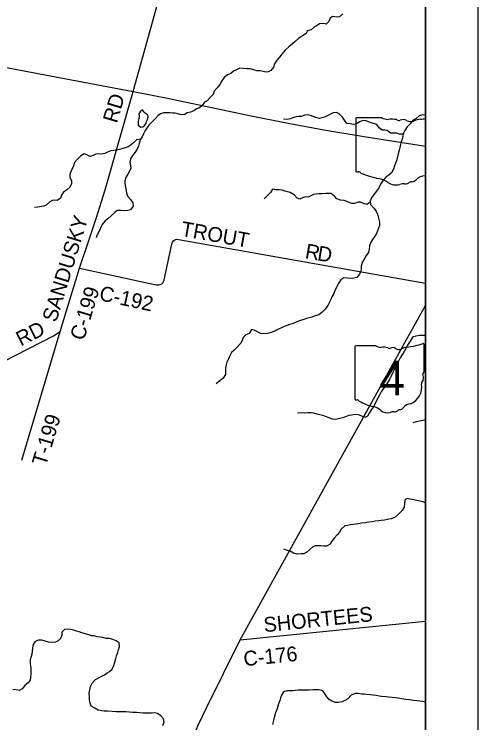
# Model space of a CAD drawing. Extents: x 0 to 34, y 0 to 22.
# Drawn here: x 8.115 to 9, y 15.21 to 16.562 of the extents above; entities that cross this region are included whole.
import ezdxf

# ---------------------------------------------------------------- set-up
doc = ezdxf.new("R2010")
doc.units = 0
for name, color, linetype in [('GM_X_Corporation', 7, 'Continuous'), ('GM_X_County_Road', 7, 'Continuous'), ('GM_X_County_Road_Text', 7, 'Continuous'), ('GM_X_Minor_Lake', 7, 'Continuous'), ('GM_X_Minor_River', 7, 'Continuous'), ('GM_X_State_Location', 7, 'Continuous'), ('GM_X_State_Route', 7, 'Continuous'), ('GM_X_State_Shield', 7, 'Continuous'), ('GM_X_Township_Road', 7, 'Continuous'), ('GM_X_Township_Road_Text', 7, 'Continuous'), ('SH_Data', 7, 'Continuous')]:
    doc.layers.add(name, color=color, linetype=linetype)

msp = doc.modelspace()

# ---------------------------------------------------------------- linework, layer by layer
at = {"layer": 'GM_X_Corporation'}
for points in [[(2.7052, 14.1), (8.9, 14.1), (8.9, 20.9), (3.3687, 20.9)], [(8.0146, 17.4385), (8.0061, 17.4015), (7.9483, 17.1186), (7.8667, 16.7439), (7.8171, 16.5163), (7.6624, 15.7725), (7.761, 15.7513), (7.7853, 15.4515), (7.8145, 15.0705), (8.0549, 15.0964), (8.0668, 14.9397), (8.0887, 14.5411), (8.0986, 14.3711), (8.2117, 14.3797), (8.4217, 14.3956), (8.5553, 14.4065), (8.6255, 14.4123), (8.6725, 14.4163), (8.8777, 14.4334), (8.8814, 14.4337), (8.9, 14.4352), (8.9, 17.4353)]]:
    msp.add_lwpolyline(points, dxfattribs=at)
at = {"layer": 'GM_X_County_Road'}
msp.add_line((8.5465, 15.3683), (8.9, 15.4039), dxfattribs=at)
for points in [[(8.3418, 16.4142), (8.4211, 16.6978), (8.4874, 16.9362), (8.5866, 17.2775), (8.6502, 17.4955), (8.6767, 17.5875), (8.6775, 17.5904)], [(8.203, 15.9567), (8.2396, 16.0772), (8.2583, 16.1318), (8.2715, 16.172), (8.2884, 16.2266), (8.3418, 16.4142)], [(8.2396, 16.0772), (8.3859, 16.0456), (8.3905, 16.0453), (8.3936, 16.0461), (8.3969, 16.0477), (8.399, 16.0502), (8.4012, 16.0552), (8.4157, 16.1234), (8.4172, 16.127), (8.4198, 16.1302), (8.4218, 16.1317), (8.4245, 16.1325), (8.4286, 16.1322), (8.4327, 16.1315), (8.9, 16.0486)], [(7.7611, 15.751), (7.7834, 15.7467), (7.7905, 15.7464), (7.7966, 15.7477), (7.8052, 15.7514), (8.1898, 15.9485), (8.203, 15.9567)]]:
    msp.add_lwpolyline(points, dxfattribs=at)
at = {"layer": 'GM_X_Minor_Lake'}
for points in [[(8.3673, 16.3714), (8.3654, 16.3724), (8.3622, 16.3758), (8.3597, 16.3794), (8.3555, 16.3758), (8.3531, 16.3715), (8.3532, 16.3671), (8.353, 16.3627), (8.3519, 16.358), (8.3513, 16.354), (8.3514, 16.3499)], [(8.3514, 16.3499), (8.3566, 16.3464), (8.3607, 16.3468), (8.3642, 16.3502), (8.3666, 16.3542), (8.3678, 16.357), (8.3691, 16.3612), (8.3705, 16.3652), (8.3699, 16.3701), (8.3673, 16.3714)]]:
    msp.add_lwpolyline(points, dxfattribs=at)
at = {"layer": 'GM_X_Minor_River'}
msp.add_line((8.9, 15.7877), (8.8953, 15.7865), dxfattribs=at)
for points in [[(8.7425, 16.5625), (8.7358, 16.557), (8.7296, 16.5563), (8.7231, 16.5574), (8.7184, 16.554), (8.7157, 16.5482), (8.7102, 16.5431), (8.7054, 16.544), (8.698, 16.5435), (8.6931, 16.5401), (8.688, 16.5378), (8.6817, 16.5321), (8.6748, 16.5301), (8.6714, 16.5242), (8.6651, 16.5206), (8.6577, 16.5157), (8.6511, 16.5101), (8.6461, 16.5055), (8.6389, 16.4995), (8.6324, 16.493), (8.6261, 16.4857), (8.6216, 16.4802), (8.6153, 16.4722), (8.612, 16.4673), (8.6097, 16.4611), (8.605, 16.4544), (8.6, 16.4518), (8.5951, 16.4514), (8.5904, 16.4524), (8.5843, 16.4537), (8.5784, 16.454), (8.5726, 16.4557), (8.5657, 16.4578), (8.5595, 16.4578), (8.5521, 16.4584), (8.5455, 16.4588), (8.5405, 16.4562), (8.5337, 16.4534), (8.5285, 16.4488), (8.5223, 16.446), (8.516, 16.4411), (8.5114, 16.4345), (8.5074, 16.428), (8.5021, 16.4216), (8.4969, 16.4152), (8.4948, 16.4085), (8.4887, 16.4021), (8.4834, 16.3968), (8.4783, 16.3938), (8.4731, 16.3872), (8.4676, 16.3824), (8.4629, 16.3811), (8.4579, 16.3775), (8.4515, 16.3747), (8.4454, 16.3734), (8.4405, 16.3706), (8.4336, 16.37), (8.4272, 16.3716), (8.4223, 16.3729), (8.4171, 16.3733), (8.4122, 16.3735), (8.4075, 16.3737), (8.4008, 16.3734), (8.3944, 16.3717), (8.3896, 16.3685), (8.3841, 16.3621), (8.3782, 16.3568), (8.3725, 16.3507), (8.3687, 16.3458), (8.3651, 16.3397), (8.3616, 16.3339), (8.3591, 16.328), (8.3555, 16.3221), (8.3534, 16.3153), (8.3522, 16.3104), (8.3498, 16.3043), (8.3461, 16.2988), (8.3408, 16.292), (8.3372, 16.286), (8.3356, 16.2797), (8.3369, 16.2729), (8.3373, 16.2681), (8.3346, 16.2613), (8.3319, 16.2564), (8.3283, 16.2503), (8.3262, 16.2437)], [(8.8577, 16.3332), (8.8504, 16.3333), (8.8451, 16.3348), (8.8401, 16.3347), (8.8331, 16.3349), (8.8271, 16.34), (8.8223, 16.3404), (8.8174, 16.3404), (8.8116, 16.3454), (8.8072, 16.3515), (8.8006, 16.3536), (8.7942, 16.3551), (8.787, 16.3582), (8.7805, 16.359), (8.7746, 16.3567), (8.7682, 16.3524), (8.7629, 16.3516), (8.7566, 16.3524), (8.7502, 16.3534), (8.7456, 16.36), (8.7419, 16.3657), (8.7356, 16.3718), (8.7305, 16.3745), (8.7239, 16.3736), (8.719, 16.3713), (8.7138, 16.3687), (8.7076, 16.3657), (8.7024, 16.3642), (8.6975, 16.3632), (8.6899, 16.3646), (8.6827, 16.368), (8.6761, 16.3696), (8.6698, 16.369), (8.663, 16.367), (8.6583, 16.3664), (8.6533, 16.3662), (8.6471, 16.364), (8.6423, 16.3621), (8.6357, 16.3608), (8.6291, 16.3616)], [(8.9, 16.3694), (8.8949, 16.37), (8.8882, 16.3679), (8.8823, 16.363), (8.8763, 16.3598), (8.8709, 16.353), (8.8652, 16.3469), (8.8604, 16.3399), (8.8582, 16.335), (8.857, 16.3299), (8.8555, 16.3236), (8.8539, 16.3181), (8.8526, 16.3134), (8.8512, 16.3077), (8.8499, 16.3024), (8.8479, 16.2952), (8.8445, 16.2823), (8.843, 16.2775), (8.8412, 16.2726), (8.8389, 16.2664), (8.8349, 16.2595), (8.8298, 16.255), (8.8245, 16.2507), (8.818, 16.2435), (8.8145, 16.2376), (8.8107, 16.2304), (8.8063, 16.2245), (8.8014, 16.2181), (8.7972, 16.2115), (8.7943, 16.2049), (8.7952, 16.1988), (8.8013, 16.1921), (8.8056, 16.1858), (8.8084, 16.1805), (8.8103, 16.1725), (8.8122, 16.1651), (8.812, 16.1589), (8.8104, 16.1538), (8.8085, 16.1486), (8.8068, 16.1435), (8.8033, 16.1382), (8.7988, 16.1318), (8.7955, 16.1269), (8.793, 16.1202), (8.7928, 16.1136), (8.7911, 16.1075), (8.7867, 16.1015), (8.7827, 16.0948), (8.7789, 16.0884), (8.7773, 16.0814), (8.7771, 16.0765), (8.7767, 16.0715), (8.7744, 16.066), (8.7691, 16.0598), (8.7634, 16.0581), (8.7573, 16.0579), (8.7509, 16.0585), (8.7443, 16.0591), (8.7382, 16.0548), (8.7334, 16.0472), (8.7309, 16.0421), (8.7273, 16.0341), (8.7254, 16.0288), (8.7216, 16.0224), (8.7193, 16.0173), (8.7162, 16.011)], [(8.3564, 16.3236), (8.3487, 16.322), (8.343, 16.3172), (8.338, 16.3129), (8.3325, 16.3091), (8.3266, 16.3071), (8.3207, 16.3052), (8.316, 16.3037), (8.3105, 16.3024), (8.3054, 16.3018), (8.2995, 16.3013), (8.293, 16.2985), (8.2877, 16.2962), (8.2811, 16.2951), (8.2762, 16.2957), (8.2708, 16.2949), (8.2655, 16.2925), (8.2591, 16.2902), (8.2534, 16.2935), (8.2485, 16.2952), (8.2422, 16.2914), (8.2359, 16.2852), (8.23, 16.279), (8.2279, 16.2723), (8.2247, 16.2655), (8.2224, 16.26), (8.221, 16.2553), (8.2214, 16.2503), (8.224, 16.2444), (8.224, 16.2389), (8.2213, 16.2316), (8.2152, 16.227), (8.2086, 16.2219), (8.2055, 16.2164), (8.2032, 16.2109), (8.1971, 16.2062), (8.1893, 16.2068), (8.1827, 16.204), (8.1762, 16.1974), (8.1715, 16.1959), (8.1601, 16.1936), (8.1538, 16.1933)], [(8.3262, 16.2437), (8.326, 16.239), (8.3275, 16.2317), (8.3284, 16.2257), (8.3291, 16.2207), (8.3316, 16.2143), (8.3369, 16.2084), (8.3416, 16.2021), (8.3421, 16.1954), (8.337, 16.1886), (8.3317, 16.1873), (8.325, 16.187), (8.3193, 16.1874), (8.3117, 16.1874), (8.307, 16.1838), (8.2937, 16.1717), (8.2883, 16.1674), (8.2828, 16.1607), (8.2794, 16.1534), (8.2765, 16.1465), (8.2729, 16.1399), (8.2717, 16.1352)], [(8.7946, 16.2033), (8.7882, 16.1986), (8.7829, 16.1998), (8.7763, 16.2034), (8.7716, 16.2034), (8.7645, 16.2008), (8.7594, 16.2008), (8.7532, 16.2031), (8.7447, 16.2062), (8.7376, 16.2071), (8.7308, 16.2098), (8.7265, 16.2148), (8.7201, 16.2195), (8.7149, 16.2197), (8.7098, 16.2196), (8.7026, 16.219), (8.6962, 16.2189), (8.6914, 16.2185), (8.6865, 16.2181), (8.6814, 16.2155), (8.6761, 16.2128), (8.6709, 16.2132), (8.6651, 16.2114), (8.6601, 16.2093), (8.655, 16.2112), (8.6493, 16.2171), (8.6418, 16.2215), (8.6367, 16.2227), (8.6315, 16.2242), (8.6266, 16.2261), (8.6206, 16.2269), (8.6141, 16.2271), (8.6082, 16.2281), (8.6042, 16.2218), (8.5987, 16.2162), (8.5924, 16.2099)], [(8.7162, 16.011), (8.7139, 16.0059), (8.7084, 15.9991), (8.7021, 15.9927), (8.6962, 15.9885), (8.6894, 15.9861), (8.6829, 15.984), (8.6778, 15.9827), (8.6727, 15.9812), (8.6662, 15.9789), (8.6588, 15.9771), (8.6531, 15.9744), (8.6459, 15.9712), (8.641, 15.9701), (8.6358, 15.968), (8.6303, 15.9658), (8.6252, 15.9637), (8.6197, 15.9611), (8.6108, 15.9566), (8.6034, 15.9539), (8.5986, 15.9526), (8.5914, 15.9523), (8.5857, 15.953), (8.5793, 15.9559), (8.5731, 15.9593), (8.5681, 15.9601), (8.5636, 15.9529), (8.5573, 15.9499), (8.552, 15.9448), (8.55, 15.9391), (8.5468, 15.9336), (8.5403, 15.9266), (8.5344, 15.9204), (8.5297, 15.9166), (8.5266, 15.9102), (8.5241, 15.9041), (8.5211, 15.8979), (8.5195, 15.8931), (8.5182, 15.8865), (8.5185, 15.8816), (8.5181, 15.8745), (8.5139, 15.8677), (8.5075, 15.8624), (8.5008, 15.8564)], [(8.9, 15.9492), (8.8949, 15.9491), (8.8885, 15.9486), (8.8817, 15.9473), (8.8752, 15.9454), (8.8706, 15.9382), (8.8659, 15.9302), (8.8632, 15.9251), (8.8594, 15.9181), (8.8565, 15.9132), (8.8519, 15.906), (8.8479, 15.8984), (8.8451, 15.8929), (8.8424, 15.888), (8.8397, 15.8819), (8.8368, 15.877), (8.8349, 15.8723), (8.8319, 15.8664), (8.8288, 15.8613), (8.8248, 15.8547), (8.82, 15.8479), (8.8162, 15.8424), (8.8132, 15.8363), (8.8095, 15.8306), (8.8059, 15.8234), (8.8034, 15.8179), (8.8, 15.8121), (8.7956, 15.8056), (8.7926, 15.8005), (8.7895, 15.7952), (8.784, 15.7924), (8.7774, 15.7958), (8.7721, 15.7977), (8.7654, 15.7981), (8.759, 15.7972), (8.7539, 15.7961), (8.7474, 15.7935), (8.7425, 15.7918), (8.7368, 15.7905), (8.7292, 15.7888), (8.7227, 15.7892), (8.7176, 15.7911), (8.7112, 15.794), (8.7042, 15.7965), (8.6985, 15.7978), (8.6936, 15.7988), (8.6872, 15.8005), (8.682, 15.8015), (8.6754, 15.8015), (8.6689, 15.8004), (8.6625, 15.8015), (8.6557, 15.801)], [(8.8953, 15.7865), (8.8882, 15.7852), (8.882, 15.7841), (8.8761, 15.7822)], [(8.9, 15.6298), (8.8998, 15.6299), (8.8947, 15.6314), (8.8869, 15.6334), (8.8805, 15.6347), (8.8748, 15.6357), (8.8699, 15.6369), (8.8651, 15.6378), (8.8604, 15.6354), (8.8603, 15.6282), (8.8596, 15.6215), (8.8554, 15.6147), (8.8493, 15.6086), (8.8424, 15.6026), (8.8348, 15.599), (8.8299, 15.5983), (8.8216, 15.5964), (8.8157, 15.5961), (8.8107, 15.5955), (8.8037, 15.5944), (8.7982, 15.5936), (8.7922, 15.5927), (8.7853, 15.5916), (8.7783, 15.5909), (8.7717, 15.5896), (8.7669, 15.5892), (8.7622, 15.5886), (8.7567, 15.5877), (8.751, 15.5866), (8.7459, 15.5857), (8.739, 15.5792)], [(8.739, 15.5792), (8.7358, 15.5739), (8.7314, 15.5688), (8.7259, 15.5624), (8.7215, 15.5562), (8.7183, 15.551), (8.7112, 15.5471), (8.7055, 15.5471), (8.7004, 15.5473), (8.6904, 15.5473), (8.6852, 15.5458), (8.6795, 15.5405), (8.6733, 15.5353), (8.6679, 15.5326), (8.6626, 15.5321), (8.6554, 15.5317), (8.6482, 15.5336), (8.6416, 15.5371), (8.6365, 15.5388), (8.6299, 15.5415)], [(8.3985, 15.2045), (8.401, 15.2113), (8.4002, 15.2178), (8.3948, 15.2235), (8.3885, 15.2275), (8.3827, 15.2288), (8.377, 15.2281), (8.3658, 15.2281), (8.3609, 15.2285), (8.3548, 15.2291), (8.3487, 15.2295), (8.3408, 15.2297), (8.3349, 15.2303), (8.3281, 15.2307), (8.315, 15.2308), (8.3095, 15.2308), (8.2936, 15.2322), (8.2869, 15.232), (8.282, 15.2328), (8.2754, 15.2338), (8.2686, 15.2376), (8.2621, 15.2418), (8.2602, 15.2475), (8.2589, 15.254), (8.2584, 15.2598), (8.2582, 15.2667), (8.259, 15.2727), (8.2607, 15.2792), (8.264, 15.2858), (8.2699, 15.2924), (8.2769, 15.2964), (8.2824, 15.2989), (8.2874, 15.3017), (8.2923, 15.3051), (8.2971, 15.3081), (8.302, 15.3124), (8.3049, 15.3193), (8.3072, 15.3259), (8.3091, 15.3325), (8.3104, 15.3375), (8.3129, 15.3441), (8.3143, 15.3494), (8.3162, 15.3557), (8.3154, 15.3623), (8.3098, 15.3665), (8.3033, 15.3688), (8.2967, 15.3705), (8.2903, 15.3709), (8.2842, 15.3727), (8.2795, 15.3731), (8.2732, 15.3742), (8.2677, 15.3756), (8.2626, 15.3762), (8.2573, 15.3775), (8.251, 15.3796), (8.2442, 15.3814), (8.2389, 15.3833), (8.2336, 15.3848), (8.2281, 15.3864), (8.2232, 15.3877), (8.217, 15.3889), (8.2111, 15.3881), (8.2061, 15.3826), (8.2057, 15.3777), (8.2038, 15.3713), (8.1987, 15.3663), (8.1935, 15.3641), (8.1882, 15.363), (8.1807, 15.3636), (8.174, 15.3657), (8.1674, 15.3674), (8.1609, 15.3674), (8.1543, 15.3646), (8.1513, 15.3595), (8.1497, 15.3527), (8.1491, 15.3462), (8.1483, 15.3411), (8.1474, 15.3362), (8.1453, 15.3299), (8.1451, 15.3223), (8.1465, 15.3151), (8.1469, 15.3088), (8.1465, 15.3035), (8.1463, 15.2971), (8.1451, 15.2916), (8.1417, 15.2863), (8.1352, 15.281), (8.1303, 15.2747), (8.1242, 15.2719), (8.1189, 15.2731), (8.1123, 15.2737)], [(8.9, 15.2496), (8.8952, 15.2506), (8.8895, 15.2513), (8.8834, 15.2519), (8.8772, 15.2527), (8.8698, 15.2537), (8.8626, 15.2547), (8.8546, 15.2558), (8.8476, 15.257), (8.8427, 15.2574), (8.8364, 15.2582), (8.8294, 15.2589), (8.8247, 15.2597), (8.8163, 15.2603), (8.8114, 15.2609), (8.8059, 15.2619), (8.7999, 15.2627), (8.7944, 15.2634), (8.7883, 15.2642), (8.7834, 15.2644), (8.7784, 15.2648), (8.7718, 15.2658), (8.7657, 15.266), (8.7582, 15.2628), (8.7519, 15.256), (8.7464, 15.2528), (8.7409, 15.2498), (8.7342, 15.2487), (8.728, 15.2485), (8.7213, 15.251), (8.7164, 15.2544), (8.7119, 15.2597), (8.7087, 15.2649), (8.704, 15.2712), (8.6966, 15.2729), (8.6916, 15.2729), (8.6848, 15.2726), (8.678, 15.272), (8.6573, 15.2721), (8.6515, 15.2715), (8.6467, 15.2712), (8.6351, 15.2712), (8.6293, 15.2691), (8.6254, 15.2625), (8.6235, 15.2578), (8.6218, 15.2525), (8.6197, 15.2462), (8.617, 15.2367), (8.614, 15.2291), (8.612, 15.2223), (8.6101, 15.2142), (8.6082, 15.207)]]:
    msp.add_lwpolyline(points, dxfattribs=at)
at = {"layer": 'GM_X_State_Route'}
for points in [[(7.8172, 16.516), (7.9689, 16.4862), (8.1033, 16.4594), (8.2346, 16.4347), (8.3418, 16.4142), (8.3651, 16.41), (8.4043, 16.4024), (8.5045, 16.3815), (8.5608, 16.3695), (8.6381, 16.3543), (8.7061, 16.3412), (8.7832, 16.3286), (8.9, 16.3104)], [(7.9913, 14.3627), (8.0888, 14.5408), (8.2059, 14.7535), (8.247, 14.8278), (8.2621, 14.8528), (8.2768, 14.8754), (8.3341, 14.9613), (8.3972, 15.05), (8.4039, 15.0612), (8.4115, 15.0757), (8.4409, 15.1443), (8.4662, 15.2052), (8.4824, 15.2399), (8.5465, 15.3683), (8.8663, 15.9455), (8.9, 16.0063)]]:
    msp.add_lwpolyline(points, dxfattribs=at)
at = {"layer": 'GM_X_State_Shield'}
for p, q in [((8.7669, 16.3627), (8.7669, 16.2626)), ((8.8168, 16.3644), (8.7685, 16.3644)), ((8.9, 16.2538), (8.9, 16.3627)), ((8.7655, 15.9277), (8.7655, 15.8276)), ((8.8054, 15.9294), (8.7668, 15.9294)), ((8.8974, 15.8795), (8.8974, 15.9319)), ((8.8974, 15.8795), (8.8974, 15.8795))]:
    msp.add_line(p, q, dxfattribs=at)
for centre, radius, start, end in [((8.767, 15.9279), 0.00153, 98.1301, 188.1301), ((8.8146, 15.941), 0.0148, 231.6195, 271.1119), ((8.8504, 16.0658), 0.1398, 275.8445, 288.9065), ((8.8959, 15.9321), 0.00147, 351.8621, 97.738), ((8.8195, 15.8732), 0.0532, 80.4867, 94.9883), ((8.8316, 15.9284), 0.00427, 219.7921, 297.1024), ((8.8379, 15.9168), 0.00889, 54.4667, 119.1411), ((8.8494, 15.9327), 0.0107, 233.8562, 294.8282), ((8.8682, 15.8988), 0.0281, 97.3462, 120.7689), ((8.897, 15.8757), 0.00227, 107.944, 210.337), ((8.8826, 15.8691), 0.0136, 340.033, 23.6496), ((8.8958, 15.8793), 0.00157, 289.6038, 7.7341), ((8.9026, 15.8576), 0.00992, 136.8065, 186.9296), ((8.8582, 15.851), 0.035, 292.3089, 8.9858), ((8.7671, 15.8274), 0.00154, 171.9584, 258.3066), ((8.7673, 15.8376), 0.0118, 267.339, 280.6039), ((8.7697, 15.8218), 0.00424, 29.7484, 93.2717), ((8.8232, 15.9117), 0.101, 240.4129, 257.1985), ((8.7931, 15.7827), 0.0316, 47.1842, 75.836), ((8.8273, 15.8213), 0.02, 230.7004, 286.2918), ((8.8403, 15.8138), 0.0107, 268.777, 315.5493), ((8.85, 15.8042), 0.00301, 65.7517, 132.6484), ((8.8487, 15.8179), 0.0113, 282.8732, 323.2771), ((8.873, 15.7995), 0.0192, 94.4031, 142.5768), ((8.8389, 15.7867), 0.0165, 85.6951, 111.2099)]:
    msp.add_arc(centre, radius, start, end, dxfattribs=at)
for centre, major_axis, start_param, end_param in [((8.7688, 16.3629), (0.00191, 0), 1.727492, 3.291633), ((8.8283, 16.376), (0.0185, 0), 4.042888, 4.731792), ((8.8344, 16.3082), (0.0665, 0), 1.404758, 1.657859), ((8.8495, 16.3634), (0.00534, 0), 3.836095, 5.185415), ((8.8574, 16.3518), (0.0111, 0), 0.950623, 2.079405), ((8.8953, 16.3338), (0.0352, 0), 1.699012, 2.107814), ((8.873, 16.5008), (0.1748, 0), 4.814394, 4.867425), ((8.8717, 16.3677), (0.0134, 0), 4.08156, 5.145723), ((8.7688, 16.2624), (0.00193, 0), 2.993084, 4.5083), ((8.7691, 16.2726), (0.0147, 0), 4.665946, 4.897461), ((8.7721, 16.2568), (0.0053, 0), 0.519207, 1.627899), ((8.839, 16.3467), (0.1262, 0), 4.195997, 4.488961), ((8.9012, 16.2345), (0.0239, 0), 1.647645, 2.488434), ((8.8828, 16.286), (0.0437, 0), 5.101753, 5.11671), ((8.8014, 16.2177), (0.0395, 0), 0.823519, 1.323587), ((8.8441, 16.2563), (0.0251, 0), 4.026481, 4.996735), ((8.8586, 16.2217), (0.0206, 0), 1.495662, 1.94098), ((8.8604, 16.2488), (0.0133, 0), 4.691044, 5.507374), ((8.8725, 16.2392), (0.00376, 0), 1.147584, 2.315152), ((8.8709, 16.2529), (0.0141, 0), 4.937069, 5.64225)]:
    msp.add_ellipse(centre, major_axis=major_axis, ratio=0.8, start_param=start_param, end_param=end_param, dxfattribs=at)
at = {"layer": 'GM_X_Township_Road'}
msp.add_line((8.1298, 15.7112), (8.203, 15.9567), dxfattribs=at)
at = {"layer": 'SH_Data'}
for p, q in [((9, 21), (9, 14)), ((8.9, 20.9), (8.9, 14.1))]:
    msp.add_line(p, q, dxfattribs=at)

# ---------------------------------------------------------------- texts
at = {"layer": 'GM_X_County_Road_Text'}
for s, height, rotation, p in [('RD', 0.02841, 73.4425, (8.3108, 16.3526)), ('SANDUSKY', 0.02841, 72.9162, (8.195, 15.9727)), ('TROUT', 0.02841, 349.861, (8.4318, 16.1391)), ('R', 0.0284, 349.8735, (8.6689, 16.0966)), ('D', 0.0284, 350.708, (8.6923, 16.0924)), ('C-199', 0.02841, 72.9579, (8.2479, 15.9378)), ('C-192', 0.02841, 347.7707, (8.2757, 16.0165)), ('RD', 0.02841, 26.5642, (8.1274, 15.9277)), ('SHORTEES', 0.02841, 5.8594, (8.5925, 15.3826)), ('C-176', 0.02841, 5.7929, (8.554, 15.3178))]:
    msp.add_text(s, height=height, rotation=rotation, dxfattribs=at).set_placement(p)
at = {"layer": 'GM_X_State_Location'}
for s, p in [('s', (8.8475, 16.306)), ('r', (8.8475, 16.306)), ('s', (8.83, 15.871)), ('r', (8.83, 15.871))]:
    msp.add_text(s, height=0.0000947, dxfattribs=at).set_placement(p)
for s, p in [('347', (8.814, 16.2991)), ('4', (8.8157, 15.8641))]:
    msp.add_text(s, height=0.0000947, rotation=0, dxfattribs=at).set_placement(p)
at = {"layer": 'GM_X_State_Shield'}
msp.add_text('4', height=0.0659, dxfattribs=at).set_placement((8.8119, 15.8347))
at = {"layer": 'GM_X_Township_Road_Text'}
msp.add_text('T-199', height=0.02841, rotation=73.1655, dxfattribs=at).set_placement((8.1754, 15.6984))

doc.saveas('drawing.dxf')
